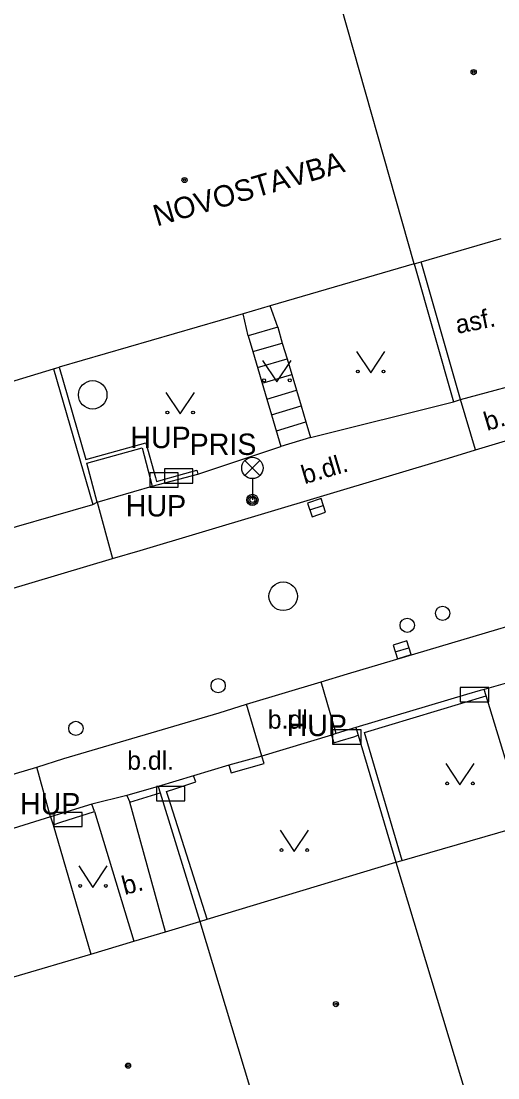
# Model space of a CAD drawing. Extents: x -596229 to -595156, y -1161237 to -1159376.
# Drawn here: x -595529.44 to -595512.72, y -1160614.97 to -1160577.87 of the extents above; entities that cross this region are included whole.
import ezdxf

# ---------------------------------------------------------------- set-up
doc = ezdxf.new("R2010")
doc.units = 0
for name, color, linetype in [('Level 24', 7, 'Continuous'), ('Level 27', 7, 'Continuous'), ('Level 28', 7, 'Continuous'), ('Level 33', 7, 'Continuous'), ('Level 36', 7, 'Continuous'), ('Level 39', 7, 'Continuous'), ('Specificka linie pasportu komunikaci', 7, 'Continuous'), ('TM - budovy zdene_ betonove - VP', 7, 'Continuous'), ('TM - chodniky - VP', 7, 'Continuous'), ('TM - komunikace - VP', 7, 'Continuous'), ('TM - plot drateny_ kovovy - VP', 7, 'Continuous'), ('TM - plot zdeny_ ohradni zed - VP', 7, 'Continuous'), ('TM - podezdivka plotu - VP', 7, 'Continuous'), ('TM - popis objektu', 7, 'Continuous'), ('TM - popis povrchu', 7, 'Continuous'), ('TM - rozhrani ploch obecne - VP', 7, 'Continuous'), ('TM - schody - VP', 7, 'Continuous'), ('TM - vjezd na pozemek', 7, 'Continuous'), ('TM - zed operna - VP', 7, 'Continuous')]:
    doc.layers.add(name, color=color, linetype=linetype)

msp = doc.modelspace()

# ---------------------------------------------------------------- linework, layer by layer
at = {"layer": 'Level 24'}
for points in [[(-595524.928, -1160594.229), (-595523.928, -1160594.229), (-595523.928, -1160593.729), (-595524.928, -1160593.729)], [(-595524.417, -1160594.088), (-595523.417, -1160594.088), (-595523.417, -1160593.588), (-595524.417, -1160593.588)], [(-595514.038, -1160601.769), (-595513.038, -1160601.769), (-595513.038, -1160601.269), (-595514.038, -1160601.269)], [(-595518.518, -1160603.249), (-595517.518, -1160603.249), (-595517.518, -1160602.749), (-595518.518, -1160602.749)], [(-595524.697, -1160605.238), (-595523.697, -1160605.238), (-595523.697, -1160604.738), (-595524.697, -1160604.738)], [(-595528.298, -1160606.149), (-595527.298, -1160606.149), (-595527.298, -1160605.649), (-595528.298, -1160605.649)]]:
    msp.add_lwpolyline(points, close=True, dxfattribs=at)
at = {"layer": 'Level 27'}
for p, q in [((-595519.317, -1160595.03), (-595518.843, -1160594.87)), ((-595516.319, -1160600.014), (-595515.841, -1160599.866))]:
    msp.add_line(p, q, dxfattribs=at)
for points in [[(-595519.237, -1160595.267), (-595518.763, -1160595.107), (-595518.923, -1160594.633), (-595519.397, -1160594.793)], [(-595516.245, -1160600.253), (-595515.767, -1160600.105), (-595515.915, -1160599.627), (-595516.393, -1160599.775)]]:
    msp.add_lwpolyline(points, close=True, dxfattribs=at)
for centre in [(-595526.93, -1160590.99), (-595520.25, -1160598.06)]:
    msp.add_circle(centre, 0.5, dxfattribs=at)
at = {"layer": 'Level 28'}
for centre in [(-595514.66, -1160598.66), (-595515.9, -1160599.08), (-595522.53, -1160601.2), (-595527.52, -1160602.7)]:
    msp.add_circle(centre, 0.25, dxfattribs=at)
at = {"layer": 'Level 33'}
for p, q in [((-595521.595, -1160593.82), (-595521.065, -1160593.29)), ((-595521.595, -1160593.29), (-595521.065, -1160593.82)), ((-595521.33, -1160593.93), (-595521.33, -1160594.68))]:
    msp.add_line(p, q, dxfattribs=at)
for centre, radius in [((-595521.33, -1160593.555), 0.375), ((-595521.33, -1160594.68), 0.2), ((-595521.33, -1160594.68), 0.145), ((-595521.33, -1160594.68), 0.0876)]:
    msp.add_circle(centre, radius, dxfattribs=at)
at = {"layer": 'Level 36'}
for points in [[(-595517.68, -1160589.47), (-595517.18, -1160590.22), (-595516.68, -1160589.47)], [(-595520.97, -1160589.78), (-595520.47, -1160590.53), (-595519.97, -1160589.78)], [(-595524.36, -1160590.91), (-595523.86, -1160591.66), (-595523.36, -1160590.91)], [(-595514.55, -1160603.93), (-595514.05, -1160604.68), (-595513.55, -1160603.93)], [(-595520.36, -1160606.27), (-595519.86, -1160607.02), (-595519.36, -1160606.27)], [(-595527.42, -1160607.53), (-595526.92, -1160608.28), (-595526.42, -1160607.53)]]:
    msp.add_lwpolyline(points, dxfattribs=at)
for centre in [(-595517.63, -1160590.17), (-595516.731, -1160590.17), (-595520.92, -1160590.48), (-595520.021, -1160590.48), (-595524.31, -1160591.61), (-595523.411, -1160591.61), (-595514.5, -1160604.63), (-595513.601, -1160604.63), (-595520.31, -1160606.97), (-595519.411, -1160606.97), (-595527.37, -1160608.23), (-595526.471, -1160608.23)]:
    msp.add_circle(centre, 0.05, dxfattribs=at)
at = {"layer": 'Level 39'}
for centre, radius in [((-595513.57, -1160579.66), 0.09), ((-595513.57, -1160579.66), 0.0398), ((-595523.71, -1160583.45), 0.09), ((-595523.71, -1160583.45), 0.0398), ((-595518.4, -1160612.38), 0.09), ((-595518.4, -1160612.38), 0.0398), ((-595525.69, -1160614.54), 0.09), ((-595525.69, -1160614.54), 0.0398)]:
    msp.add_circle(centre, radius, dxfattribs=at)
at = {"layer": 'Specificka linie pasportu komunikaci'}
msp.add_lwpolyline([(-595526.77, -1160594.76), (-595524.84, -1160594.2)], dxfattribs=at)
at = {"layer": 'TM - budovy zdene_ betonove - VP'}
for points in [[(-595515.66, -1160586.39), (-595518.43, -1160576.6)], [(-595515.41, -1160586.32), (-595512.6, -1160585.5)], [(-595515.66, -1160586.39), (-595520.71, -1160587.86)], [(-595515.66, -1160586.39), (-595515.41, -1160586.32)], [(-595520.71, -1160587.86), (-595521.65, -1160588.14)], [(-595521.65, -1160588.14), (-595528.11, -1160590.02)], [(-595532.35, -1160591.3), (-595528.31, -1160590.08)], [(-595528.31, -1160590.08), (-595528.11, -1160590.02)], [(-595516.08, -1160607.34), (-595511.75, -1160606.09)], [(-595522.92, -1160609.4), (-595516.3, -1160607.4)], [(-595516.3, -1160607.4), (-595516.08, -1160607.34)], [(-595516.3, -1160607.4), (-595513.62, -1160616.28)], [(-595524.38, -1160609.84), (-595523.17, -1160609.48)], [(-595523.17, -1160609.48), (-595522.92, -1160609.4)], [(-595523.17, -1160609.48), (-595520.51, -1160618.32)], [(-595525.49, -1160610.17), (-595524.38, -1160609.84)], [(-595527, -1160610.62), (-595525.49, -1160610.17)], [(-595529.69, -1160611.42), (-595527, -1160610.62)]]:
    msp.add_lwpolyline(points, dxfattribs=at)
at = {"layer": 'TM - chodniky - VP'}
for points in [[(-595519.29, -1160592.49), (-595514.28, -1160591.23)], [(-595523.24, -1160593.77), (-595520.33, -1160592.8)], [(-595519.29, -1160592.49), (-595520.33, -1160592.8)], [(-595530.99, -1160596.01), (-595526.92, -1160594.84)]]:
    msp.add_lwpolyline(points, dxfattribs=at)
at = {"layer": 'TM - komunikace - VP'}
for points in [[(-595513.5, -1160592.92), (-595510.66, -1160592.07)], [(-595526.24, -1160596.74), (-595525.26, -1160596.46), (-595514.45, -1160593.21), (-595513.5, -1160592.92)], [(-595518.92, -1160601.07), (-595518, -1160600.78), (-595507.13, -1160597.55), (-595495.11, -1160593.95), (-595494.22, -1160593.69)], [(-595531.83, -1160598.43), (-595530.88, -1160598.13), (-595529.95, -1160597.85), (-595526.24, -1160596.74)], [(-595521.54, -1160601.85), (-595518.92, -1160601.07)], [(-595528.89, -1160604.06), (-595527.94, -1160603.76), (-595522.5, -1160602.15), (-595521.54, -1160601.85)], [(-595531.86, -1160604.94), (-595528.89, -1160604.06)]]:
    msp.add_lwpolyline(points, dxfattribs=at)
at = {"layer": 'TM - plot drateny_ kovovy - VP'}
for points in [[(-595513.13, -1160601.56), (-595513.2, -1160601.33)], [(-595516.08, -1160607.34), (-595517.4, -1160602.84), (-595513.13, -1160601.56)], [(-595518.55, -1160602.94), (-595518.47, -1160603.21), (-595518.25, -1160603.14)], [(-595518.25, -1160603.14), (-595517.77, -1160602.99)], [(-595517.77, -1160602.99), (-595517.62, -1160602.94)], [(-595522.16, -1160603.99), (-595522.07, -1160604.26), (-595520.92, -1160603.93), (-595521, -1160603.67)], [(-595524.34, -1160604.92), (-595524.01, -1160604.81), (-595523.31, -1160604.58), (-595523.4, -1160604.36)], [(-595522.92, -1160609.4), (-595524.27, -1160605.13), (-595524.34, -1160604.92)]]:
    msp.add_lwpolyline(points, dxfattribs=at)
at = {"layer": 'TM - plot zdeny_ ohradni zed - VP'}
for points in [[(-595525.73, -1160605.06), (-595525.63, -1160605.29)], [(-595525.63, -1160605.29), (-595524.56, -1160604.96)], [(-595526.87, -1160605.62), (-595526.96, -1160605.36)], [(-595528.41, -1160605.8), (-595528.32, -1160606.08)], [(-595527.57, -1160605.84), (-595526.87, -1160605.62)], [(-595528.32, -1160606.08), (-595528.05, -1160605.99)], [(-595528.05, -1160605.99), (-595527.57, -1160605.84)]]:
    msp.add_lwpolyline(points, dxfattribs=at)
at = {"layer": 'TM - podezdivka plotu - VP'}
for points in [[(-595515.66, -1160586.39), (-595514.28, -1160591.23)], [(-595528.11, -1160590.02), (-595527.17, -1160593.26)], [(-595514.28, -1160591.23), (-595514.03, -1160591.15)], [(-595527.17, -1160593.26), (-595525.07, -1160592.68)], [(-595525.07, -1160592.68), (-595524.73, -1160593.89), (-595524.69, -1160594.03)], [(-595526.77, -1160594.76), (-595527.13, -1160593.39)], [(-595524.69, -1160594.03), (-595523.7, -1160593.75), (-595523.28, -1160593.63)], [(-595523.28, -1160593.63), (-595523.24, -1160593.77)], [(-595513.2, -1160601.33), (-595513.34, -1160601.37)], [(-595513.82, -1160601.51), (-595517.7, -1160602.67)], [(-595513.34, -1160601.37), (-595513.82, -1160601.51)], [(-595517.7, -1160602.67), (-595518.39, -1160602.88)], [(-595517.7, -1160602.67), (-595517.62, -1160602.94)], [(-595518.39, -1160602.88), (-595518.55, -1160602.94)], [(-595517.62, -1160602.94), (-595516.3, -1160607.4)], [(-595521, -1160603.67), (-595522.16, -1160603.99)], [(-595523.4, -1160604.36), (-595524.63, -1160604.74)], [(-595524.63, -1160604.74), (-595525.73, -1160605.06)], [(-595524.63, -1160604.74), (-595524.56, -1160604.96)], [(-595524.56, -1160604.96), (-595523.17, -1160609.48)], [(-595526.96, -1160605.36), (-595528.41, -1160605.8)]]:
    msp.add_lwpolyline(points, dxfattribs=at)
at = {"layer": 'TM - rozhrani ploch obecne - VP'}
for points in [[(-595520.44, -1160588.61), (-595520.71, -1160587.86)], [(-595521.48, -1160588.92), (-595521.65, -1160588.14)], [(-595520.44, -1160588.61), (-595520.28, -1160589.17), (-595520.11, -1160589.72), (-595519.95, -1160590.28), (-595519.62, -1160591.38), (-595519.45, -1160591.94), (-595519.29, -1160592.49)], [(-595521.48, -1160588.92), (-595521.32, -1160589.47), (-595520.82, -1160591.14), (-595520.66, -1160591.69), (-595520.33, -1160592.8)], [(-595513.5, -1160592.92), (-595514.03, -1160591.15)], [(-595526.77, -1160594.76), (-595526.24, -1160596.74)], [(-595518.39, -1160602.88), (-595518.92, -1160601.07)], [(-595511.75, -1160606.09), (-595513.13, -1160601.56)], [(-595521, -1160603.67), (-595521.54, -1160601.85)], [(-595528.41, -1160605.8), (-595528.89, -1160604.06)], [(-595524.38, -1160609.84), (-595525.63, -1160605.29)], [(-595526.87, -1160605.62), (-595525.49, -1160610.17)]]:
    msp.add_lwpolyline(points, dxfattribs=at)
at = {"layer": 'TM - schody - VP'}
for points in [[(-595520.44, -1160588.61), (-595521.48, -1160588.92)], [(-595521.32, -1160589.47), (-595520.28, -1160589.17)], [(-595521.15, -1160590.03), (-595520.11, -1160589.72)], [(-595520.99, -1160590.58), (-595519.95, -1160590.28)], [(-595520.82, -1160591.14), (-595519.78, -1160590.83)], [(-595520.66, -1160591.69), (-595519.62, -1160591.38)], [(-595520.49, -1160592.25), (-595519.45, -1160591.94)]]:
    msp.add_lwpolyline(points, dxfattribs=at)
at = {"layer": 'TM - vjezd na pozemek'}
for points in [[(-595514.03, -1160591.15), (-595511.17, -1160590.38)], [(-595511.97, -1160600.98), (-595513.2, -1160601.33)], [(-595518.55, -1160602.94), (-595521, -1160603.67)], [(-595522.16, -1160603.99), (-595523.4, -1160604.36)], [(-595525.73, -1160605.06), (-595526.96, -1160605.36)], [(-595528.41, -1160605.8), (-595531.23, -1160606.68)]]:
    msp.add_lwpolyline(points, dxfattribs=at)
at = {"layer": 'TM - zed operna - VP'}
for points in [[(-595514.03, -1160591.15), (-595515.41, -1160586.32)], [(-595528.31, -1160590.08), (-595526.92, -1160594.84)], [(-595527.13, -1160593.39), (-595525.19, -1160592.85)], [(-595525.19, -1160592.85), (-595524.84, -1160594.2)], [(-595524.84, -1160594.2), (-595523.24, -1160593.77)], [(-595526.92, -1160594.84), (-595526.77, -1160594.76)], [(-595528.32, -1160606.08), (-595527, -1160610.62)]]:
    msp.add_lwpolyline(points, dxfattribs=at)

# ---------------------------------------------------------------- texts
at = {"layer": 'TM - popis objektu'}
msp.add_text('NOVOSTAVBA', height=0.75, rotation=16.2339, dxfattribs=at).set_placement((-595524.68, -1160585.08))
for s, p in [('HUP', (-595525.61, -1160592.86)), ('PRIS', (-595523.53, -1160593.1)), ('HUP', (-595525.77, -1160595.26)), ('HUP', (-595520.13, -1160602.97)), ('HUP', (-595529.48, -1160605.72))]:
    msp.add_text(s, height=0.75, dxfattribs=at).set_placement(p)
at = {"layer": 'TM - popis povrchu'}
for s, rotation, p in [('asf.', 11.3831, (-595514.14, -1160588.85)), ('b.dl.', 16.57, (-595513.1, -1160592.26)), ('b.dl.', 16.57, (-595519.5, -1160594.13)), ('b.', 14.68, (-595525.81, -1160608.55))]:
    msp.add_text(s, height=0.65, rotation=rotation, dxfattribs=at).set_placement(p)
for p in [(-595520.79, -1160602.71), (-595525.72, -1160604.15)]:
    msp.add_text('b.dl.', height=0.65, dxfattribs=at).set_placement(p)

doc.saveas('drawing.dxf')
